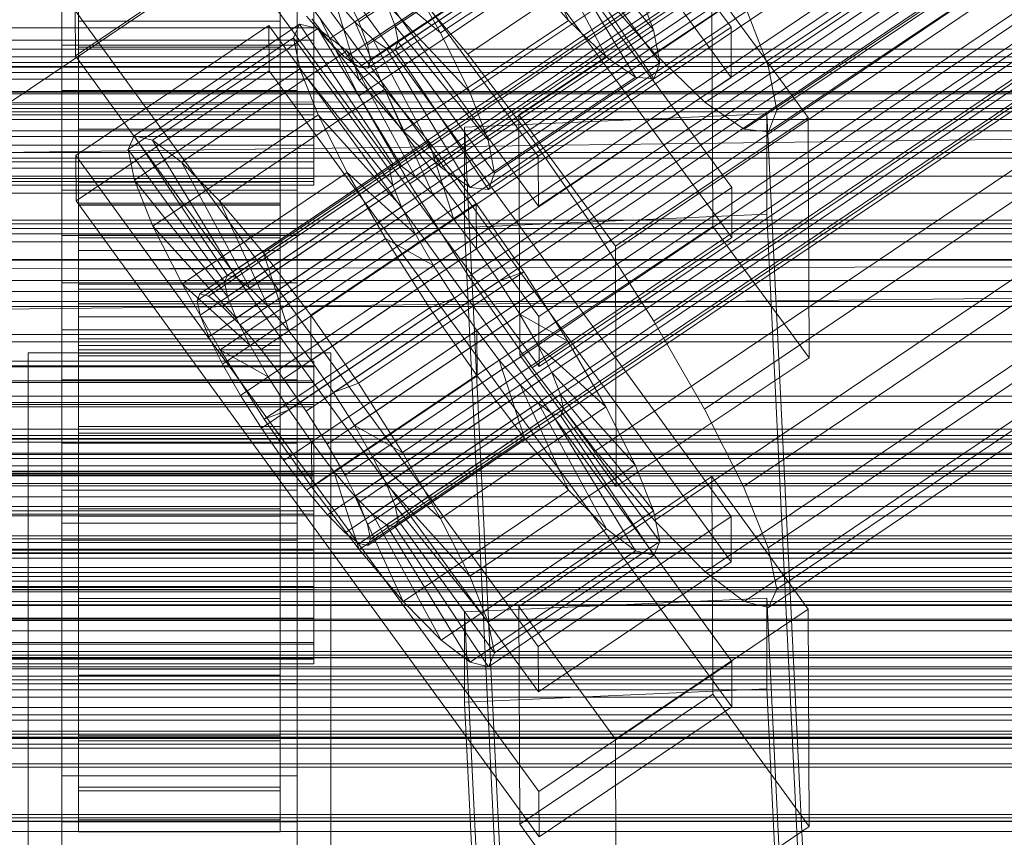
# Model space of a CAD drawing. Header units: millimetres. Extents: x -2233 to 61924, y -68080 to 6847.
# Tile 307 of 656: x 130 to 189, y -33259 to -33211. Entities that reach past the tile are written whole.
import ezdxf

# ---------------------------------------------------------------- set-up
doc = ezdxf.new("R2010")
doc.units = ezdxf.units.MM
for name, color, linetype, lineweight in [('COTAS_P', 1, 'Continuous', 0), ('frontal_C01', 7, 'Continuous', 0), ('frontal_C02', 7, 'Continuous', 0), ('frontal_C03', 7, 'Continuous', 0), ('frontal_secador', 7, 'Continuous', 0)]:
    doc.layers.add(name, color=color, linetype=linetype, lineweight=lineweight)
doc.dimstyles.new('R19_100', dxfattribs={"dimtxt": 250, "dimasz": 150, "dimexe": 150, "dimexo": 80, "dimgap": 100, "dimtad": 1, "dimtih": 1, "dimtoh": 1, "dimdsep": 46, "dimcen": 0.09, "dimadec": 0, "dimazin": 0, "dimtfac": 1, "dimtdec": 4, "dimtofl": 0, "dimtmove": 0, "dimatfit": 3, "dimfxl": 1, "dimtolj": 1, "dimtzin": 0, "dimarcsym": 0})

# ---------------------------------------------------------------- blocks, each defined once
blk = doc.blocks.new('DIM_R28_53')
at = {"layer": 'COTAS_P'}
for p, q in [((-150, -32300), (550, -32300)), ((550, -32300), (505, -32450)), ((550, -34900), (550, -32300)), ((550, -32300), (595, -32450)), ((550, -34900), (505, -34750)), ((550, -34900), (595, -34750)), ((-150, -34900), (550, -34900))]:
    blk.add_line(p, q, dxfattribs=at)
blk.add_text('2600 P', height=250, rotation=90, dxfattribs=at).set_placement((450, -33600))

msp = doc.modelspace()

# ---------------------------------------------------------------- linework, layer by layer
at = {"layer": 'frontal_C01'}
for p, q in [((141.045, -33227.429), (354.844, -33083.201)), ((141.218, -33227.043), (355.017, -33082.814)), ((141.731, -33227.166), (355.53, -33082.938)), ((142.549, -33227.792), (356.348, -33083.564)), ((141.224, -33228.299), (355.022, -33084.07)), ((143.617, -33228.876), (357.415, -33084.648)), ((141.742, -33229.593), (355.541, -33085.365)), ((144.861, -33230.346), (358.659, -33086.117)), ((142.565, -33231.223), (356.363, -33086.995)), ((359.995, -33087.872), (146.196, -33232.1)), ((157.152, -33212.78), (341.461, -33088.446)), ((143.635, -33233.079), (357.434, -33088.851)), ((147.533, -33234.02), (361.332, -33089.791)), ((144.881, -33235.033), (358.68, -33090.805)), ((150.672, -33215.258), (334.981, -33090.923)), ((148.779, -33235.974), (362.578, -33091.746)), ((146.218, -33236.953), (360.017, -33092.725)), ((149.85, -33237.829), (363.648, -33093.601)), ((345.231, -33093.397), (160.922, -33217.731)), ((147.554, -33238.707), (361.352, -33094.479)), ((150.672, -33239.46), (364.471, -33095.232)), ((148.798, -33240.177), (362.596, -33095.948)), ((153.694, -33220.495), (338.003, -33096.16)), ((151.191, -33240.754), (364.989, -33096.526)), ((149.865, -33241.261), (363.664, -33097.033)), ((150.683, -33241.887), (364.482, -33097.658)), ((151.196, -33242.01), (364.995, -33097.782)), ((151.369, -33241.624), (365.168, -33097.396)), ((164.693, -33223.149), (349.002, -33098.815)), ((157.211, -33226.01), (341.52, -33101.675)), ((168.21, -33228.665), (352.519, -33104.33)), ((160.982, -33231.428), (345.291, -33107.093)), ((171.232, -33233.902), (355.541, -33109.567)), ((164.752, -33236.379), (349.061, -33112.044)), ((173.554, -33238.503), (357.863, -33114.168)), ((168.263, -33240.526), (352.572, -33116.191)), ((175.016, -33242.156), (359.326, -33117.821)), ((171.275, -33243.586), (355.584, -33119.252)), ((175.521, -33244.611), (359.83, -33120.276)), ((173.584, -33245.351), (357.893, -33121.017)), ((175.032, -33245.701), (359.341, -33121.366)), ((130, -33215.586), (228.298, -33149.274)), ((145.277, -33202.437), (172.809, -33240.291)), ((145.289, -33205.133), (133.821, -33212.87)), ((172.821, -33242.988), (145.289, -33205.133)), ((153.641, -33208.633), (157.152, -33212.78)), ((133.821, -33212.87), (133.809, -33210.173)), ((161.341, -33248.028), (133.809, -33210.173)), ((150.672, -33215.258), (148.35, -33210.656)), ((133.847, -33218.801), (145.315, -33211.065)), ((137.313, -33217.622), (147.143, -33210.991)), ((138.396, -33217.883), (148.226, -33211.252)), ((145.315, -33211.065), (145.327, -33213.761)), ((145.315, -33211.065), (172.847, -33248.919)), ((147.143, -33210.991), (146.777, -33211.806)), ((148.226, -33211.252), (147.143, -33210.991)), ((147.143, -33210.991), (152.686, -33219.306)), ((149.953, -33212.573), (148.226, -33211.252)), ((148.226, -33211.252), (153.199, -33219.43)), ((136.948, -33218.437), (146.777, -33211.806)), ((146.777, -33211.806), (152.513, -33219.692)), ((146.777, -33211.806), (147.155, -33213.642)), ((133, -33214.932), (133, -33212.235)), ((133, -33212.235), (147, -33212.235)), ((133, -33258.458), (133, -33212.235)), ((140.123, -33219.204), (149.953, -33212.573)), ((147, -33212.235), (147, -33214.932)), ((147, -33212.235), (147, -33258.458)), ((152.207, -33214.862), (149.953, -33212.573)), ((149.953, -33212.573), (154.017, -33220.055)), ((133.821, -33212.87), (161.353, -33250.724)), ((157.152, -33212.78), (160.922, -33217.731)), ((145.327, -33213.761), (133.859, -33221.497)), ((137.325, -33220.274), (147.155, -33213.642)), ((172.859, -33251.615), (145.327, -33213.761)), ((147.155, -33213.642), (152.692, -33220.562)), ((147.155, -33213.642), (148.249, -33216.375)), ((147, -33214.932), (133, -33214.932)), ((133, -33214.932), (133, -33261.154)), ((142.377, -33221.493), (152.207, -33214.862)), ((147, -33261.154), (147, -33214.932)), ((154.833, -33217.964), (152.207, -33214.862)), ((152.207, -33214.862), (155.085, -33221.14)), ((153.694, -33220.495), (150.672, -33215.258)), ((138.419, -33223.006), (148.249, -33216.375)), ((148.249, -33216.375), (153.21, -33221.857)), ((148.249, -33216.375), (149.985, -33219.817)), ((136.948, -33218.437), (137.313, -33217.622)), ((142.856, -33225.937), (137.313, -33217.622)), ((137.313, -33217.622), (138.396, -33217.883)), ((143.369, -33226.061), (138.396, -33217.883)), ((138.396, -33217.883), (140.123, -33219.204)), ((145.003, -33224.595), (154.833, -33217.964)), ((157.653, -33221.667), (154.833, -33217.964)), ((154.833, -33217.964), (156.329, -33222.609)), ((160.922, -33217.731), (164.693, -33223.149)), ((142.683, -33226.324), (136.948, -33218.437)), ((137.325, -33220.274), (136.948, -33218.437)), ((342.5, -33218.63), (-342.5, -33218.63)), ((133.859, -33221.497), (133.847, -33218.801)), ((161.379, -33256.655), (133.847, -33218.801)), ((144.188, -33226.687), (140.123, -33219.204)), ((140.123, -33219.204), (142.377, -33221.493)), ((152.513, -33219.692), (142.683, -33226.324)), ((152.686, -33219.306), (142.856, -33225.937)), ((153.199, -33219.43), (143.369, -33226.061)), ((152.513, -33219.692), (152.686, -33219.306)), ((152.692, -33220.562), (152.513, -33219.692)), ((152.686, -33219.306), (153.199, -33219.43)), ((153.199, -33219.43), (154.017, -33220.055)), ((142.862, -33227.193), (137.325, -33220.274)), ((138.419, -33223.006), (137.325, -33220.274)), ((140.156, -33226.448), (149.985, -33219.817)), ((154.017, -33220.055), (144.188, -33226.687)), ((149.985, -33219.817), (154.033, -33223.487)), ((149.985, -33219.817), (152.246, -33223.734)), ((154.017, -33220.055), (155.085, -33221.14)), ((133, -33223.559), (133, -33220.863)), ((133, -33220.863), (147, -33220.863)), ((133, -33267.086), (133, -33220.863)), ((152.692, -33220.562), (142.862, -33227.193)), ((147, -33220.863), (147, -33223.559)), ((147, -33220.863), (147, -33267.086)), ((153.21, -33221.857), (152.692, -33220.562)), ((157.211, -33226.01), (153.694, -33220.495)), ((133.859, -33221.497), (161.391, -33259.352)), ((134, -33231.046), (134, -33221.047)), ((134, -33221.047), (134, -33221.639)), ((134, -33221.047), (146, -33221.047)), ((134, -33221.749), (134, -33221.047)), ((145.255, -33227.771), (142.377, -33221.493)), ((142.377, -33221.493), (145.003, -33224.595)), ((155.085, -33221.14), (145.255, -33227.771)), ((146, -33221.639), (146, -33221.047)), ((146, -33221.047), (146, -33231.046)), ((146, -33221.047), (146, -33221.749)), ((155.085, -33221.14), (156.329, -33222.609)), ((134, -33231.327), (134, -33221.639)), ((134, -33221.639), (134, -33223.486)), ((134, -33221.639), (146, -33221.639)), ((134, -33231.379), (134, -33221.749)), ((134, -33221.749), (146, -33221.749)), ((134, -33223.699), (134, -33221.749)), ((153.21, -33221.857), (143.38, -33228.488)), ((146, -33223.486), (146, -33221.639)), ((146, -33221.639), (146, -33231.327)), ((146, -33221.749), (146, -33231.379)), ((146, -33221.749), (146, -33223.699)), ((157.653, -33221.667), (147.823, -33228.299)), ((154.033, -33223.487), (153.21, -33221.857)), ((157.665, -33224.364), (157.653, -33221.667)), ((160.474, -33225.72), (157.653, -33221.667)), ((156.329, -33222.609), (146.499, -33229.24)), ((156.329, -33222.609), (157.665, -33224.364)), ((143.38, -33228.488), (138.419, -33223.006)), ((140.156, -33226.448), (138.419, -33223.006)), ((164.693, -33223.149), (168.21, -33228.665)), ((342.5, -33223.469), (-342.5, -33223.469)), ((147, -33223.559), (133, -33223.559)), ((133, -33223.559), (133, -33269.782)), ((134, -33232.201), (134, -33223.486)), ((134, -33223.486), (134, -33226.461)), ((134, -33223.486), (146, -33223.486)), ((134, -33232.302), (134, -33223.699)), ((134, -33223.699), (146, -33223.699)), ((134, -33226.762), (134, -33223.699)), ((142.416, -33230.366), (152.246, -33223.734)), ((154.033, -33223.487), (144.203, -33230.118)), ((146, -33226.461), (146, -33223.486)), ((146, -33223.486), (146, -33232.201)), ((146, -33223.699), (146, -33232.302)), ((146, -33223.699), (146, -33226.762)), ((147, -33269.782), (147, -33223.559)), ((152.246, -33223.734), (155.103, -33225.343)), ((152.246, -33223.734), (154.877, -33227.86)), ((155.103, -33225.343), (154.033, -33223.487)), ((147.835, -33230.995), (157.665, -33224.364)), ((157.665, -33224.364), (159.001, -33226.283)), ((146.499, -33229.24), (145.003, -33224.595)), ((145.003, -33224.595), (147.823, -33228.299)), ((155.103, -33225.343), (145.274, -33231.974)), ((156.35, -33227.297), (155.103, -33225.343)), ((142.856, -33225.937), (142.683, -33226.324)), ((143.369, -33226.061), (142.856, -33225.937)), ((144.188, -33226.687), (143.369, -33226.061)), ((150.644, -33232.351), (160.474, -33225.72)), ((160.982, -33231.428), (157.211, -33226.01)), ((160.474, -33225.72), (159.001, -33226.283)), ((163.105, -33229.846), (160.474, -33225.72)), ((134, -33233.611), (134, -33226.461)), ((134, -33226.461), (134, -33230.362)), ((134, -33226.461), (146, -33226.461)), ((134, -33233.753), (134, -33226.762)), ((134, -33226.762), (146, -33226.762)), ((134, -33230.73), (134, -33226.762)), ((144.203, -33230.118), (140.156, -33226.448)), ((142.416, -33230.366), (140.156, -33226.448)), ((142.683, -33226.324), (142.862, -33227.193)), ((145.255, -33227.771), (144.188, -33226.687)), ((146, -33230.362), (146, -33226.461)), ((146, -33226.461), (146, -33233.611)), ((146, -33226.762), (146, -33233.753)), ((146, -33226.762), (146, -33230.73)), ((159.001, -33226.283), (149.171, -33232.914)), ((159.001, -33226.283), (160.247, -33228.238)), ((141.045, -33227.429), (141.218, -33227.043)), ((141.218, -33227.043), (141.731, -33227.166)), ((141.731, -33227.166), (142.549, -33227.792)), ((142.862, -33227.193), (143.38, -33228.488)), ((156.35, -33227.297), (146.52, -33233.928)), ((154.877, -33227.86), (156.35, -33227.297)), ((157.686, -33229.217), (156.35, -33227.297)), ((141.224, -33228.299), (141.045, -33227.429)), ((142.549, -33227.792), (143.617, -33228.876)), ((145.047, -33234.491), (154.877, -33227.86)), ((146.499, -33229.24), (145.255, -33227.771)), ((154.877, -33227.86), (157.698, -33231.913)), ((141.742, -33229.593), (141.224, -33228.299)), ((143.38, -33228.488), (144.203, -33230.118)), ((147.823, -33228.299), (147.835, -33230.995)), ((147.823, -33228.299), (150.644, -33232.351)), ((160.247, -33228.238), (150.417, -33234.869)), ((163.105, -33229.846), (160.247, -33228.238)), ((160.247, -33228.238), (161.318, -33230.093)), ((143.617, -33228.876), (144.861, -33230.346)), ((168.21, -33228.665), (171.232, -33233.902)), ((142.565, -33231.223), (141.742, -33229.593)), ((147.835, -33230.995), (146.499, -33229.24)), ((157.686, -33229.217), (147.856, -33235.848)), ((157.698, -33231.913), (157.686, -33229.217)), ((159.022, -33230.971), (157.686, -33229.217)), ((342.5, -33229.887), (-342.5, -33229.887)), ((144.203, -33230.118), (145.274, -33231.974)), ((161.318, -33230.093), (151.488, -33236.724)), ((153.275, -33236.477), (163.105, -33229.846)), ((165.365, -33233.763), (161.318, -33230.093)), ((161.318, -33230.093), (162.14, -33231.724)), ((165.365, -33233.763), (163.105, -33229.846)), ((134, -33235.459), (134, -33230.362)), ((134, -33230.362), (134, -33234.923)), ((134, -33230.362), (146, -33230.362)), ((134, -33235.633), (134, -33230.73)), ((134, -33230.73), (146, -33230.73)), ((134, -33235.334), (134, -33230.73)), ((145.274, -33231.974), (142.416, -33230.366)), ((145.047, -33234.491), (142.416, -33230.366)), ((144.861, -33230.346), (146.196, -33232.1)), ((146, -33234.923), (146, -33230.362)), ((146, -33230.362), (146, -33235.459)), ((146, -33230.73), (146, -33235.633)), ((146, -33230.73), (146, -33235.334)), ((-148, -33231.046), (148, -33231.046)), ((-148, -33231.327), (148, -33231.327)), ((-148, -33231.379), (148, -33231.379)), ((134, -33231.327), (134, -33231.046)), ((146, -33231.046), (134, -33231.046)), ((134, -33231.046), (134, -33231.379)), ((134, -33232.201), (134, -33231.327)), ((146, -33231.327), (134, -33231.327)), ((146, -33231.379), (134, -33231.379)), ((134, -33231.379), (134, -33232.302)), ((143.635, -33233.079), (142.565, -33231.223)), ((146, -33231.046), (146, -33231.327)), ((146, -33231.379), (146, -33231.046)), ((146, -33231.327), (146, -33232.201)), ((146, -33232.302), (146, -33231.379)), ((149.171, -33232.914), (147.835, -33230.995)), ((148, -33231.327), (148, -33231.046)), ((148, -33231.046), (148, -33231.379)), ((148, -33232.201), (148, -33231.327)), ((148, -33231.379), (148, -33232.302)), ((159.022, -33230.971), (149.192, -33237.602)), ((160.518, -33235.616), (159.022, -33230.971)), ((160.266, -33232.44), (159.022, -33230.971)), ((164.752, -33236.379), (160.982, -33231.428)), ((145.274, -33231.974), (146.52, -33233.928)), ((147.868, -33238.544), (157.698, -33231.913)), ((162.14, -33231.724), (152.311, -33238.355)), ((157.698, -33231.913), (160.518, -33235.616)), ((167.102, -33237.205), (162.14, -33231.724)), ((162.14, -33231.724), (162.659, -33233.018)), ((-148, -33232.201), (148, -33232.201)), ((-148, -33232.302), (148, -33232.302)), ((134, -33233.611), (134, -33232.201)), ((146, -33232.201), (134, -33232.201)), ((146, -33232.302), (134, -33232.302)), ((134, -33232.302), (134, -33233.753)), ((146, -33232.201), (146, -33233.611)), ((146, -33233.753), (146, -33232.302)), ((146.196, -33232.1), (147.533, -33234.02)), ((148, -33233.611), (148, -33232.201)), ((148, -33232.302), (148, -33233.753)), ((149.171, -33232.914), (150.644, -33232.351)), ((160.266, -33232.44), (150.436, -33239.072)), ((150.644, -33232.351), (153.275, -33236.477)), ((163.144, -33238.719), (160.266, -33232.44)), ((161.333, -33233.525), (160.266, -33232.44)), ((342.5, -33233.12), (-342.5, -33233.12)), ((144.881, -33235.033), (143.635, -33233.079)), ((150.417, -33234.869), (149.171, -33232.914)), ((162.659, -33233.018), (152.829, -33239.649)), ((168.196, -33239.938), (162.659, -33233.018)), ((162.659, -33233.018), (162.837, -33233.888)), ((-148, -33233.611), (148, -33233.611)), ((-148, -33233.753), (148, -33233.753)), ((134, -33235.459), (134, -33233.611)), ((146, -33233.611), (134, -33233.611)), ((146, -33233.753), (134, -33233.753)), ((134, -33233.753), (134, -33235.633)), ((146, -33233.611), (146, -33235.459)), ((146, -33235.633), (146, -33233.753)), ((148, -33235.459), (148, -33233.611)), ((148, -33233.753), (148, -33235.633)), ((161.333, -33233.525), (151.503, -33240.156)), ((155.535, -33240.394), (165.365, -33233.763)), ((165.397, -33241.008), (161.333, -33233.525)), ((162.151, -33234.15), (161.333, -33233.525)), ((167.102, -33237.205), (165.365, -33233.763)), ((146.52, -33233.928), (145.047, -33234.491)), ((146.52, -33233.928), (147.856, -33235.848)), ((147.533, -33234.02), (148.779, -33235.974)), ((162.151, -33234.15), (152.321, -33240.781)), ((162.664, -33234.274), (152.835, -33240.905)), ((162.837, -33233.888), (153.008, -33240.519)), ((167.125, -33242.328), (162.151, -33234.15)), ((162.664, -33234.274), (162.151, -33234.15)), ((162.837, -33233.888), (162.664, -33234.274)), ((168.208, -33242.589), (162.664, -33234.274)), ((168.573, -33241.774), (162.837, -33233.888)), ((171.232, -33233.902), (173.554, -33238.503)), ((134, -33234.923), (134, -33237.619)), ((146, -33234.923), (134, -33234.923)), ((134, -33234.923), (134, -33239.833)), ((147.868, -33238.544), (145.047, -33234.491)), ((146, -33237.619), (146, -33234.923)), ((146, -33239.833), (146, -33234.923)), ((151.488, -33236.724), (150.417, -33234.869)), ((150.417, -33234.869), (153.275, -33236.477)), ((-148, -33235.459), (148, -33235.459)), ((134, -33237.814), (134, -33235.334)), ((134, -33235.334), (146, -33235.334)), ((134, -33240.258), (134, -33235.334)), ((134, -33237.619), (134, -33235.459)), ((146, -33235.459), (134, -33235.459)), ((146.218, -33236.953), (144.881, -33235.033)), ((146, -33235.334), (146, -33237.814)), ((146, -33235.334), (146, -33240.258)), ((146, -33235.459), (146, -33237.619)), ((148, -33237.619), (148, -33235.459)), ((-148, -33235.633), (148, -33235.633)), ((146, -33235.633), (134, -33235.633)), ((134, -33235.633), (134, -33237.814)), ((146, -33237.814), (146, -33235.633)), ((147.856, -33235.848), (147.868, -33238.544)), ((147.856, -33235.848), (149.192, -33237.602)), ((148, -33235.633), (148, -33237.814)), ((148.779, -33235.974), (149.85, -33237.829)), ((150.688, -33242.248), (160.518, -33235.616)), ((160.518, -33235.616), (163.144, -33238.719)), ((342.5, -33236.593), (-342.5, -33236.593)), ((152.311, -33238.355), (151.488, -33236.724)), ((151.488, -33236.724), (155.535, -33240.394)), ((153.275, -33236.477), (155.535, -33240.394)), ((168.263, -33240.526), (164.752, -33236.379)), ((147.554, -33238.707), (146.218, -33236.953)), ((157.272, -33243.836), (167.102, -33237.205)), ((168.196, -33239.938), (167.102, -33237.205)), ((342.5, -33237.728), (-342.5, -33237.728)), ((148, -33237.619), (-148, -33237.619)), ((-148, -33237.814), (148, -33237.814)), ((134, -33237.619), (146, -33237.619)), ((134, -33239.945), (134, -33237.619)), ((146, -33237.814), (134, -33237.814)), ((134, -33237.814), (134, -33240.146)), ((146, -33237.619), (146, -33239.945)), ((146, -33240.146), (146, -33237.814)), ((148, -33239.945), (148, -33237.619)), ((148, -33237.814), (148, -33240.146)), ((149.192, -33237.602), (150.688, -33242.248)), ((149.192, -33237.602), (150.436, -33239.072)), ((149.85, -33237.829), (150.672, -33239.46)), ((160.19, -33245.642), (171.658, -33237.905)), ((171.658, -33237.905), (171.715, -33250.847)), ((171.658, -33237.905), (177.394, -33245.792)), ((152.829, -33239.649), (152.311, -33238.355)), ((152.311, -33238.355), (157.272, -33243.836)), ((148.798, -33240.177), (147.554, -33238.707)), ((150.688, -33242.248), (147.868, -33238.544)), ((150.436, -33239.072), (153.314, -33245.35)), ((150.436, -33239.072), (151.503, -33240.156)), ((153.314, -33245.35), (163.144, -33238.719)), ((163.144, -33238.719), (165.397, -33241.008)), ((173.554, -33238.503), (175.016, -33242.156)), ((150.672, -33239.46), (151.191, -33240.754)), ((153.008, -33240.519), (152.829, -33239.649)), ((152.829, -33239.649), (158.366, -33246.569)), ((-148, -33239.945), (148, -33239.945)), ((-148, -33240.146), (148, -33240.146)), ((134, -33239.945), (134, -33239.833)), ((134, -33239.833), (134, -33244.757)), ((134, -33239.833), (146, -33239.833)), ((134, -33242.278), (134, -33239.945)), ((146, -33239.945), (134, -33239.945)), ((134, -33240.146), (134, -33240.258)), ((146, -33240.146), (134, -33240.146)), ((134, -33240.146), (134, -33242.472)), ((134, -33240.258), (146, -33240.258)), ((134, -33245.168), (134, -33240.258)), ((146, -33244.757), (146, -33239.833)), ((146, -33239.833), (146, -33239.945)), ((146, -33239.945), (146, -33242.278)), ((146, -33240.258), (146, -33240.146)), ((146, -33242.472), (146, -33240.146)), ((146, -33240.258), (146, -33245.168)), ((148, -33242.278), (148, -33239.945)), ((148, -33240.146), (148, -33242.472)), ((149.865, -33241.261), (148.798, -33240.177)), ((151.503, -33240.156), (155.567, -33247.639)), ((151.503, -33240.156), (152.321, -33240.781)), ((158.366, -33246.569), (168.196, -33239.938)), ((168.573, -33241.774), (168.196, -33239.938)), ((151.191, -33240.754), (151.369, -33241.624)), ((152.321, -33240.781), (157.295, -33248.959)), ((152.321, -33240.781), (152.835, -33240.905)), ((152.835, -33240.905), (153.008, -33240.519)), ((153.008, -33240.519), (158.743, -33248.405)), ((155.535, -33240.394), (157.272, -33243.836)), ((172.809, -33240.291), (161.341, -33248.028)), ((171.275, -33243.586), (168.263, -33240.526)), ((172.821, -33242.988), (172.809, -33240.291)), ((150.683, -33241.887), (149.865, -33241.261)), ((152.835, -33240.905), (158.378, -33249.221)), ((155.567, -33247.639), (165.397, -33241.008)), ((165.397, -33241.008), (167.125, -33242.328)), ((151.196, -33242.01), (150.683, -33241.887)), ((151.369, -33241.624), (151.196, -33242.01)), ((158.743, -33248.405), (168.573, -33241.774)), ((168.208, -33242.589), (168.573, -33241.774)), ((-148, -33242.278), (148, -33242.278)), ((-148, -33242.472), (148, -33242.472)), ((134, -33244.458), (134, -33242.278)), ((134, -33242.278), (134, -33244.757)), ((146, -33242.278), (134, -33242.278)), ((134, -33242.472), (134, -33245.168)), ((146, -33242.472), (134, -33242.472)), ((134, -33242.472), (134, -33244.633)), ((146, -33244.757), (146, -33242.278)), ((146, -33242.278), (146, -33244.458)), ((146, -33245.168), (146, -33242.472)), ((146, -33244.633), (146, -33242.472)), ((148, -33244.458), (148, -33242.278)), ((148, -33242.472), (148, -33244.633)), ((153.314, -33245.35), (150.688, -33242.248)), ((157.295, -33248.959), (167.125, -33242.328)), ((158.378, -33249.221), (168.208, -33242.589)), ((167.125, -33242.328), (168.208, -33242.589)), ((175.016, -33242.156), (175.521, -33244.611)), ((161.353, -33250.724), (172.821, -33242.988)), ((173.584, -33245.351), (171.275, -33243.586)), ((157.272, -33243.836), (158.366, -33246.569)), ((300, -33244.638), (-300, -33244.638)), ((-148, -33244.458), (148, -33244.458)), ((-148, -33244.633), (148, -33244.633)), ((134, -33246.338), (134, -33244.458)), ((134, -33244.458), (134, -33249.361)), ((146, -33244.458), (134, -33244.458)), ((134, -33244.633), (134, -33249.729)), ((146, -33244.633), (134, -33244.633)), ((134, -33244.633), (134, -33246.48)), ((134, -33244.757), (134, -33249.361)), ((134, -33244.757), (146, -33244.757)), ((146, -33249.361), (146, -33244.458)), ((146, -33244.458), (146, -33246.338)), ((146, -33249.729), (146, -33244.633)), ((146, -33246.48), (146, -33244.633)), ((146, -33249.361), (146, -33244.757)), ((148, -33246.338), (148, -33244.458)), ((148, -33244.633), (148, -33246.48)), ((175.521, -33244.611), (175.032, -33245.701)), ((134, -33245.168), (146, -33245.168)), ((134, -33249.729), (134, -33245.168)), ((146, -33245.168), (146, -33249.729)), ((155.567, -33247.639), (153.314, -33245.35)), ((156.962, -33245.947), (174.943, -33245.148)), ((175.032, -33245.701), (173.584, -33245.351)), ((174.943, -33245.148), (174.943, -33250.541)), ((174.943, -33245.148), (177.811, -33304.936)), ((156.962, -33251.341), (156.962, -33245.947)), ((159.83, -33305.736), (156.962, -33245.947)), ((160.247, -33258.583), (160.19, -33245.642)), ((165.926, -33253.528), (160.19, -33245.642)), ((177.394, -33245.792), (165.926, -33253.528)), ((177.451, -33258.733), (177.394, -33245.792)), ((-148, -33246.338), (148, -33246.338)), ((-148, -33246.48), (148, -33246.48)), ((134, -33247.789), (134, -33246.338)), ((134, -33246.338), (134, -33253.329)), ((146, -33246.338), (134, -33246.338)), ((134, -33246.48), (134, -33253.63)), ((146, -33246.48), (134, -33246.48)), ((134, -33246.48), (134, -33247.89)), ((146, -33253.329), (146, -33246.338)), ((146, -33246.338), (146, -33247.789)), ((146, -33253.63), (146, -33246.48)), ((146, -33247.89), (146, -33246.48)), ((148, -33247.789), (148, -33246.338)), ((148, -33246.48), (148, -33247.89)), ((158.366, -33246.569), (158.743, -33248.405)), ((-148, -33247.789), (148, -33247.789)), ((134, -33248.712), (134, -33247.789)), ((134, -33247.789), (134, -33256.393)), ((146, -33247.789), (134, -33247.789)), ((146, -33256.393), (146, -33247.789)), ((146, -33247.789), (146, -33248.712)), ((148, -33248.712), (148, -33247.789)), ((157.295, -33248.959), (155.567, -33247.639)), ((-148, -33247.89), (148, -33247.89)), ((134, -33247.89), (134, -33256.605)), ((146, -33247.89), (134, -33247.89)), ((134, -33247.89), (134, -33248.764)), ((146, -33256.605), (146, -33247.89)), ((146, -33248.764), (146, -33247.89)), ((148, -33247.89), (148, -33248.764)), ((158.743, -33248.405), (158.378, -33249.221)), ((161.341, -33248.028), (161.353, -33250.724)), ((300, -33248.531), (-300, -33248.531)), ((-148, -33248.712), (148, -33248.712)), ((-148, -33248.764), (148, -33248.764)), ((134, -33249.045), (134, -33248.712)), ((134, -33248.712), (134, -33258.342)), ((146, -33248.712), (134, -33248.712)), ((134, -33248.764), (134, -33258.452)), ((146, -33248.764), (134, -33248.764)), ((134, -33248.764), (134, -33249.045)), ((146, -33258.342), (146, -33248.712)), ((146, -33248.712), (146, -33249.045)), ((146, -33258.452), (146, -33248.764)), ((146, -33249.045), (146, -33248.764)), ((148, -33249.045), (148, -33248.712)), ((148, -33248.764), (148, -33249.045)), ((158.378, -33249.221), (157.295, -33248.959)), ((172.847, -33248.919), (161.379, -33256.655)), ((172.859, -33251.615), (172.847, -33248.919)), ((-148, -33249.045), (148, -33249.045)), ((134, -33249.045), (134, -33259.044)), ((146, -33249.045), (134, -33249.045)), ((134, -33249.361), (134, -33253.329)), ((134, -33249.361), (146, -33249.361)), ((146, -33259.044), (146, -33249.045)), ((146, -33253.329), (146, -33249.361)), ((134, -33249.729), (146, -33249.729)), ((134, -33253.63), (134, -33249.729)), ((146, -33249.729), (146, -33253.63)), ((174.943, -33250.541), (156.962, -33251.341)), ((177.811, -33310.33), (174.943, -33250.541)), ((159.83, -33311.129), (156.962, -33251.341)), ((171.715, -33250.847), (160.247, -33258.583)), ((177.451, -33258.733), (171.715, -33250.847)), ((161.391, -33259.352), (172.859, -33251.615)), ((134, -33253.329), (134, -33256.393)), ((134, -33253.329), (146, -33253.329)), ((134, -33253.63), (146, -33253.63)), ((134, -33256.605), (134, -33253.63)), ((146, -33256.393), (146, -33253.329)), ((146, -33253.63), (146, -33256.605)), ((165.926, -33253.528), (165.983, -33266.47)), ((133, -33268.665), (133, -33255.723)), ((133, -33255.723), (147, -33255.723)), ((133, -33265.353), (133, -33255.723)), ((147, -33255.723), (147, -33268.665)), ((147, -33255.723), (147, -33265.353)), ((134, -33256.393), (134, -33258.342)), ((134, -33256.393), (146, -33256.393)), ((134, -33256.605), (146, -33256.605)), ((134, -33258.452), (134, -33256.605)), ((146, -33258.342), (146, -33256.393)), ((146, -33256.605), (146, -33258.452)), ((161.379, -33256.655), (161.391, -33259.352)), ((134, -33258.342), (134, -33259.044)), ((134, -33258.342), (146, -33258.342)), ((146, -33259.044), (146, -33258.342)), ((147, -33258.458), (133, -33258.458)), ((133, -33258.458), (133, -33261.154)), ((134, -33258.452), (146, -33258.452)), ((134, -33259.044), (134, -33258.452)), ((146, -33258.452), (146, -33259.044)), ((147, -33261.154), (147, -33258.458)), ((160.247, -33258.583), (165.983, -33266.47)), ((165.983, -33266.47), (177.451, -33258.733)), ((134, -33259.044), (146, -33259.044))]:
    msp.add_line(p, q, dxfattribs=at)
at = {"layer": 'frontal_C02'}
for p, q in [((150.672, -33210.857), (364.471, -33067.882)), ((148.798, -33211.947), (362.596, -33068.971)), ((151.191, -33212.207), (364.989, -33069.232)), ((149.865, -33212.977), (363.664, -33070.002)), ((151.369, -33213.141), (365.168, -33070.166)), ((150.683, -33213.54), (364.482, -33070.565)), ((151.196, -33213.596), (364.995, -33070.62)), ((168.263, -33212.729), (352.572, -33089.475)), ((175.016, -33213.465), (359.326, -33090.211)), ((171.275, -33215.639), (355.584, -33092.384)), ((175.521, -33216.101), (359.83, -33092.846)), ((173.584, -33217.226), (357.893, -33093.972)), ((175.032, -33217.384), (359.341, -33094.129)), ((145.277, -33173.65), (172.809, -33211.173)), ((172.821, -33214.153), (145.289, -33176.631)), ((161.341, -33218.842), (133.809, -33181.319)), ((133, -33229.18), (133, -33183.362)), ((145.315, -33183.188), (172.847, -33220.71)), ((147, -33183.362), (147, -33229.18)), ((133.821, -33184.3), (161.353, -33221.822)), ((133, -33186.342), (133, -33232.161)), ((172.859, -33223.691), (145.327, -33186.168)), ((147, -33232.161), (147, -33186.342)), ((161.379, -33228.38), (133.847, -33190.857)), ((133, -33238.718), (133, -33192.9)), ((147, -33192.9), (147, -33238.718)), ((133.859, -33193.838), (161.391, -33231.36)), ((133, -33195.88), (133, -33241.698)), ((147, -33241.698), (147, -33195.88)), ((160.266, -33204.277), (150.436, -33210.851)), ((162.659, -33204.538), (152.829, -33211.112)), ((163.144, -33210.767), (160.266, -33204.277)), ((168.196, -33211.317), (162.659, -33204.538)), ((155.535, -33211.508), (165.365, -33204.935)), ((161.333, -33205.308), (151.503, -33211.882)), ((162.837, -33205.472), (153.008, -33212.046)), ((165.397, -33212.943), (161.333, -33205.308)), ((168.573, -33213.289), (162.837, -33205.472)), ((134, -33205.913), (134, -33210.8)), ((146, -33210.8), (146, -33205.913)), ((162.151, -33205.871), (152.321, -33212.444)), ((162.664, -33205.927), (152.835, -33212.5)), ((167.125, -33214.131), (162.151, -33205.871)), ((168.208, -33214.249), (162.664, -33205.927)), ((134, -33212.352), (134, -33207.412)), ((146, -33207.412), (146, -33212.352)), ((150.688, -33214.324), (160.518, -33207.751)), ((153.275, -33207.532), (155.535, -33211.508)), ((160.518, -33207.751), (163.144, -33210.767)), ((151.488, -33208.088), (155.535, -33211.508)), ((157.272, -33215.041), (167.102, -33208.468)), ((168.196, -33211.317), (167.102, -33208.468)), ((134, -33211.208), (134, -33208.893)), ((146, -33208.893), (146, -33211.208)), ((148, -33211.208), (148, -33208.893)), ((149.85, -33209.184), (150.672, -33210.857)), ((160.19, -33216.384), (171.658, -33208.715)), ((168.263, -33212.729), (164.752, -33208.697)), ((171.658, -33208.715), (171.715, -33223.022)), ((171.658, -33208.715), (177.394, -33216.532)), ((134, -33209.603), (134, -33211.943)), ((146, -33211.943), (146, -33209.603)), ((148, -33209.603), (148, -33211.943)), ((149.192, -33209.422), (150.688, -33214.324)), ((149.192, -33209.422), (150.436, -33210.851)), ((152.829, -33211.112), (152.311, -33209.762)), ((152.311, -33209.762), (157.272, -33215.041)), ((173.554, -33209.656), (175.016, -33213.465)), ((134, -33211.208), (134, -33210.8)), ((134, -33210.8), (134, -33215.74)), ((134, -33210.8), (146, -33210.8)), ((146, -33215.74), (146, -33210.8)), ((146, -33210.8), (146, -33211.208)), ((148.798, -33211.947), (147.554, -33210.518)), ((150.688, -33214.324), (147.868, -33210.673)), ((150.436, -33210.851), (153.314, -33217.341)), ((150.436, -33210.851), (151.503, -33211.882)), ((150.672, -33210.857), (151.191, -33212.207)), ((153.314, -33217.341), (163.144, -33210.767)), ((163.144, -33210.767), (165.397, -33212.943)), ((-148, -33211.208), (148, -33211.208)), ((134, -33213.548), (134, -33211.208)), ((146, -33211.208), (134, -33211.208)), ((146, -33211.208), (146, -33213.548)), ((148, -33213.548), (148, -33211.208)), ((153.008, -33212.046), (152.829, -33211.112)), ((152.829, -33211.112), (158.366, -33217.891)), ((155.535, -33211.508), (157.272, -33215.041)), ((158.366, -33217.891), (168.196, -33211.317)), ((172.809, -33211.173), (161.341, -33218.842)), ((168.573, -33213.289), (168.196, -33211.317)), ((172.821, -33214.153), (172.809, -33211.173)), ((-148, -33211.943), (148, -33211.943)), ((134, -33211.943), (134, -33212.352)), ((146, -33211.943), (134, -33211.943)), ((134, -33211.943), (134, -33214.258)), ((146, -33212.352), (146, -33211.943)), ((146, -33214.258), (146, -33211.943)), ((148, -33211.943), (148, -33214.258)), ((149.865, -33212.977), (148.798, -33211.947)), ((151.503, -33211.882), (155.567, -33219.517)), ((151.503, -33211.882), (152.321, -33212.444)), ((152.835, -33212.5), (153.008, -33212.046)), ((153.008, -33212.046), (158.743, -33219.863)), ((134, -33212.352), (146, -33212.352)), ((134, -33217.239), (134, -33212.352)), ((146, -33212.352), (146, -33217.239)), ((151.191, -33212.207), (151.369, -33213.141)), ((152.321, -33212.444), (157.295, -33220.704)), ((152.321, -33212.444), (152.835, -33212.5)), ((152.835, -33212.5), (158.378, -33220.822)), ((171.275, -33215.639), (168.263, -33212.729)), ((150.683, -33213.54), (149.865, -33212.977)), ((151.369, -33213.141), (151.196, -33213.596)), ((155.567, -33219.517), (165.397, -33212.943)), ((158.743, -33219.863), (168.573, -33213.289)), ((165.397, -33212.943), (167.125, -33214.131)), ((168.208, -33214.249), (168.573, -33213.289)), ((-148, -33213.548), (148, -33213.548)), ((134, -33215.754), (134, -33213.548)), ((134, -33213.548), (134, -33215.74)), ((146, -33213.548), (134, -33213.548)), ((146, -33215.74), (146, -33213.548)), ((146, -33213.548), (146, -33215.754)), ((148, -33215.754), (148, -33213.548)), ((151.196, -33213.596), (150.683, -33213.54)), ((175.016, -33213.465), (175.521, -33216.101)), ((-148, -33214.258), (148, -33214.258)), ((134, -33214.258), (134, -33217.239)), ((146, -33214.258), (134, -33214.258)), ((134, -33214.258), (134, -33216.39)), ((146, -33217.239), (146, -33214.258)), ((146, -33216.39), (146, -33214.258)), ((148, -33214.258), (148, -33216.39)), ((153.314, -33217.341), (150.688, -33214.324)), ((157.295, -33220.704), (167.125, -33214.131)), ((158.378, -33220.822), (168.208, -33214.249)), ((161.353, -33221.822), (172.821, -33214.153)), ((167.125, -33214.131), (168.208, -33214.249)), ((157.272, -33215.041), (158.366, -33217.891)), ((173.584, -33217.226), (171.275, -33215.639)), ((-148, -33215.754), (148, -33215.754)), ((134, -33215.74), (134, -33220.396)), ((134, -33215.74), (146, -33215.74)), ((134, -33217.674), (134, -33215.754)), ((134, -33215.754), (134, -33220.396)), ((146, -33215.754), (134, -33215.754)), ((146, -33220.396), (146, -33215.74)), ((146, -33220.396), (146, -33215.754)), ((146, -33215.754), (146, -33217.674)), ((148, -33217.674), (148, -33215.754)), ((175.521, -33216.101), (175.032, -33217.384)), ((-148, -33216.39), (148, -33216.39)), ((134, -33216.39), (134, -33221.74)), ((146, -33216.39), (134, -33216.39)), ((134, -33216.39), (134, -33218.194)), ((146, -33221.74), (146, -33216.39)), ((146, -33218.194), (146, -33216.39)), ((148, -33216.39), (148, -33218.194)), ((156.962, -33217.118), (174.943, -33216.325)), ((160.247, -33230.691), (160.19, -33216.384)), ((165.926, -33224.201), (160.19, -33216.384)), ((177.394, -33216.532), (165.926, -33224.201)), ((174.943, -33216.325), (174.943, -33222.288)), ((174.943, -33216.325), (177.811, -33275.591)), ((177.451, -33230.839), (177.394, -33216.532)), ((134, -33217.239), (146, -33217.239)), ((134, -33221.74), (134, -33217.239)), ((146, -33217.239), (146, -33221.74)), ((155.567, -33219.517), (153.314, -33217.341)), ((156.962, -33223.08), (156.962, -33217.118)), ((159.83, -33276.384), (156.962, -33217.118)), ((175.032, -33217.384), (173.584, -33217.226)), ((-148, -33217.674), (148, -33217.674)), ((134, -33219.18), (134, -33217.674)), ((134, -33217.674), (134, -33224.451)), ((146, -33217.674), (134, -33217.674)), ((146, -33224.451), (146, -33217.674)), ((146, -33217.674), (146, -33219.18)), ((148, -33219.18), (148, -33217.674)), ((158.366, -33217.891), (158.743, -33219.863)), ((-148, -33218.194), (148, -33218.194)), ((134, -33218.194), (134, -33225.548)), ((146, -33218.194), (134, -33218.194)), ((134, -33218.194), (134, -33219.547)), ((146, -33225.548), (146, -33218.194)), ((146, -33219.547), (146, -33218.194)), ((148, -33218.194), (148, -33219.547)), ((161.341, -33218.842), (161.353, -33221.822)), ((-148, -33219.18), (148, -33219.18)), ((-148, -33219.547), (148, -33219.547)), ((134, -33220.167), (134, -33219.18)), ((134, -33219.18), (134, -33227.628)), ((146, -33219.18), (134, -33219.18)), ((134, -33219.547), (134, -33228.404)), ((146, -33219.547), (134, -33219.547)), ((134, -33219.547), (134, -33220.357)), ((146, -33227.628), (146, -33219.18)), ((146, -33219.18), (146, -33220.167)), ((146, -33228.404), (146, -33219.547)), ((146, -33220.357), (146, -33219.547)), ((148, -33220.167), (148, -33219.18)), ((148, -33219.547), (148, -33220.357)), ((157.295, -33220.704), (155.567, -33219.517)), ((-148, -33220.167), (148, -33220.167)), ((134, -33220.568), (134, -33220.167)), ((134, -33220.167), (134, -33229.712)), ((146, -33220.167), (134, -33220.167)), ((146, -33229.712), (146, -33220.167)), ((146, -33220.167), (146, -33220.568)), ((148, -33220.568), (148, -33220.167)), ((158.743, -33219.863), (158.378, -33220.822)), ((-148, -33220.357), (148, -33220.357)), ((-148, -33220.568), (148, -33220.568)), ((134, -33220.357), (134, -33230.114)), ((146, -33220.357), (134, -33220.357)), ((134, -33220.357), (134, -33220.568)), ((134, -33220.396), (134, -33224.451)), ((134, -33220.396), (146, -33220.396)), ((134, -33220.568), (134, -33230.56)), ((146, -33220.568), (134, -33220.568)), ((146, -33230.114), (146, -33220.357)), ((146, -33220.568), (146, -33220.357)), ((146, -33224.451), (146, -33220.396)), ((146, -33230.56), (146, -33220.568)), ((148, -33220.357), (148, -33220.568)), ((158.378, -33220.822), (157.295, -33220.704)), ((172.847, -33220.71), (161.379, -33228.38)), ((172.859, -33223.691), (172.847, -33220.71)), ((134, -33221.74), (146, -33221.74)), ((134, -33225.548), (134, -33221.74)), ((146, -33221.74), (146, -33225.548)), ((174.943, -33222.288), (156.962, -33223.08)), ((177.811, -33281.553), (174.943, -33222.288)), ((159.83, -33282.346), (156.962, -33223.08)), ((171.715, -33223.022), (160.247, -33230.691)), ((177.451, -33230.839), (171.715, -33223.022)), ((161.391, -33231.36), (172.859, -33223.691)), ((165.926, -33224.201), (165.983, -33238.508)), ((134, -33224.451), (134, -33227.628)), ((134, -33224.451), (146, -33224.451)), ((146, -33227.628), (146, -33224.451)), ((134, -33225.548), (146, -33225.548)), ((134, -33228.404), (134, -33225.548)), ((146, -33225.548), (146, -33228.404)), ((133, -33240.684), (133, -33226.377)), ((133, -33226.377), (147, -33226.377)), ((133, -33235.923), (133, -33226.377)), ((147, -33226.377), (147, -33240.684)), ((147, -33226.377), (147, -33235.923)), ((134, -33227.628), (134, -33229.712)), ((134, -33227.628), (146, -33227.628)), ((146, -33229.712), (146, -33227.628)), ((134, -33228.404), (146, -33228.404)), ((134, -33230.114), (134, -33228.404)), ((146, -33228.404), (146, -33230.114)), ((161.379, -33228.38), (161.391, -33231.36)), ((147, -33229.18), (133, -33229.18)), ((133, -33229.18), (133, -33232.161)), ((134, -33229.712), (134, -33230.56)), ((134, -33229.712), (146, -33229.712)), ((146, -33230.56), (146, -33229.712)), ((147, -33232.161), (147, -33229.18)), ((134, -33230.114), (146, -33230.114)), ((134, -33230.56), (134, -33230.114)), ((146, -33230.114), (146, -33230.56)), ((131, -33236.511), (131, -33230.55)), ((131, -33230.55), (149, -33230.55)), ((131, -33275.986), (131, -33230.55)), ((134, -33230.56), (146, -33230.56)), ((149, -33230.55), (149, -33236.511)), ((149, -33230.55), (149, -33275.986)), ((160.247, -33230.691), (165.983, -33238.508)), ((165.983, -33238.508), (177.451, -33230.839)), ((133, -33232.161), (147, -33232.161)), ((147, -33235.923), (133, -33235.923)), ((133, -33235.923), (133, -33250.229)), ((147, -33250.229), (147, -33235.923)), ((149, -33236.511), (131, -33236.511)), ((131, -33281.947), (131, -33236.511)), ((149, -33281.947), (149, -33236.511)), ((147, -33238.718), (133, -33238.718)), ((133, -33238.718), (133, -33241.698)), ((147, -33241.698), (147, -33238.718)), ((147, -33240.684), (133, -33240.684)), ((133, -33240.684), (133, -33250.229)), ((147, -33250.229), (147, -33240.684)), ((-311.15, -33241.621), (311.15, -33241.621)), ((133, -33241.698), (147, -33241.698)), ((-311.15, -33242.218), (311.15, -33242.218)), ((-311.15, -33242.755), (311.15, -33242.755)), ((-307, -33243.62), (307, -33243.62)), ((-311.15, -33244.503), (311.15, -33244.503)), ((307, -33244.514), (-307, -33244.514)), ((-311.15, -33245.54), (311.15, -33245.54)), ((-311.15, -33248.321), (311.15, -33248.321)), ((-311.15, -33249.788), (311.15, -33249.788)), ((133, -33250.229), (147, -33250.229)), ((-311.15, -33253.412), (311.15, -33253.412)), ((-311.15, -33255.209), (311.15, -33255.209)), ((-440, -33258.008), (440, -33258.008)), ((-440, -33258.219), (440, -33258.219)), ((-440, -33258.409), (440, -33258.409)), ((-440, -33259.029), (440, -33259.029))]:
    msp.add_line(p, q, dxfattribs=at)
at = {"layer": 'frontal_C03'}
for p, q in [((-1250, -33212.477), (1250, -33212.477)), ((-1250, -33213.275), (1250, -33213.275)), ((-1250, -33213.859), (1250, -33213.859)), ((1250, -33215.126), (-1250, -33215.126)), ((1250, -33216.008), (-1250, -33216.008)), ((-1250, -33216.197), (1250, -33216.197)), ((1250, -33216.661), (-1250, -33216.661)), ((-1250, -33217.326), (1250, -33217.326)), ((1250, -33218.969), (-1250, -33218.969)), ((-1250, -33220.026), (1250, -33220.026)), ((-1250, -33221.046), (1250, -33221.046)), ((-1250, -33222.642), (1250, -33222.642)), ((1250, -33222.878), (-1250, -33222.878)), ((1250, -33223.935), (-1250, -33223.935)), ((1250, -33226.243), (-1250, -33226.243)), ((1250, -33226.896), (-1250, -33226.896)), ((-1250, -33227.489), (1250, -33227.489)), ((1250, -33227.778), (-1250, -33227.778)), ((-1250, -33229.445), (1250, -33229.445)), ((-1268, -33235.463), (1268, -33235.463)), ((-1250, -33235.09), (1250, -33235.09)), ((-1268, -33235.687), (1268, -33235.687)), ((-1268, -33235.852), (1268, -33235.852)), ((-1268, -33236.509), (1268, -33236.509)), ((-1268, -33236.827), (1268, -33236.827)), ((1250, -33237.271), (-1250, -33237.271)), ((-1268, -33237.873), (1268, -33237.873)), ((1250, -33237.584), (-1250, -33237.584)), ((-1268, -33238.322), (1268, -33238.322)), ((1250, -33238.465), (-1250, -33238.465)), ((1250, -33239.119), (-1250, -33239.119)), ((-1268, -33239.685), (1268, -33239.685)), ((-1268, -33240.235), (1268, -33240.235)), ((1250, -33241.426), (-1250, -33241.426)), ((-1268, -33241.823), (1268, -33241.823)), ((1268, -33242.436), (-1268, -33242.436)), ((-1250, -33242.484), (1250, -33242.484)), ((-1250, -33243.328), (1250, -33243.328)), ((-1268, -33244.14), (1268, -33244.14)), ((-1268, -33244.775), (1268, -33244.775)), ((1250, -33245.336), (-1250, -33245.336)), ((-1250, -33245.586), (1250, -33245.586)), ((-1268, -33246.478), (1268, -33246.478)), ((1250, -33246.393), (-1250, -33246.393)), ((-1268, -33247.092), (1268, -33247.092)), ((-1268, -33248.679), (1268, -33248.679)), ((1250, -33248.7), (-1250, -33248.7)), ((-1268, -33249.23), (1268, -33249.23)), ((1250, -33249.354), (-1250, -33249.354)), ((-1268, -33250.593), (1268, -33250.593)), ((1250, -33250.235), (-1250, -33250.235)), ((-1268, -33251.042), (1268, -33251.042)), ((-1250, -33251.644), (1250, -33251.644)), ((-1268, -33252.088), (1268, -33252.088)), ((-1268, -33252.405), (1268, -33252.405)), ((-1268, -33253.063), (1268, -33253.063)), ((1530, -33253.434), (-1530, -33253.434)), ((-1268, -33253.227), (1268, -33253.227)), ((-1268, -33253.452), (1268, -33253.452)), ((-1250, -33253.825), (1250, -33253.825)), ((1530, -33258.434), (-1530, -33258.434))]:
    msp.add_line(p, q, dxfattribs=at)
at = {"layer": 'frontal_secador'}
for p, q in [((1250, -33212.924), (-1250, -33212.924)), ((1360, -33213.5), (-1360, -33213.5)), ((413, -33215), (-433.02, -33225.78)), ((413, -33215), (-424.22, -33216.98)), ((413, -33215), (-417.18, -33215.22)), ((-413, -33215), (413, -33215)), ((1360, -33223.147), (-1360, -33223.147)), ((407, -33225), (-423.38, -33233.82)), ((407, -33225), (-416.18, -33226.62)), ((407, -33225), (-410.42, -33225.18)), ((-407, -33225), (407, -33225)), ((-1360, -33233.5), (1360, -33233.5)), ((-1250, -33233.5), (1250, -33233.5)), ((1360, -33243.853), (-1360, -33243.853)), ((-1400, -33250), (1400, -33250)), ((-1250, -33250), (1250, -33250)), ((1360, -33253.5), (-1360, -33253.5)), ((1250, -33254.076), (-1250, -33254.076)), ((-1250, -33255), (1250, -33255))]:
    msp.add_line(p, q, dxfattribs=at)

# ---------------------------------------------------------------- dimensions: what is measured, and where the dimension line sits
at = {"layer": 'COTAS_P'}
dim = msp.add_aligned_dim(p1=(-150, -34900), p2=(-150, -32300), distance=-700, text='<> P', dimstyle='R19_100', dxfattribs=at)
dim.commit()
dim.dimension.update_dxf_attribs({"geometry": 'DIM_R28_53', "text_midpoint": (550, -33600)})

doc.saveas('drawing.dxf')
